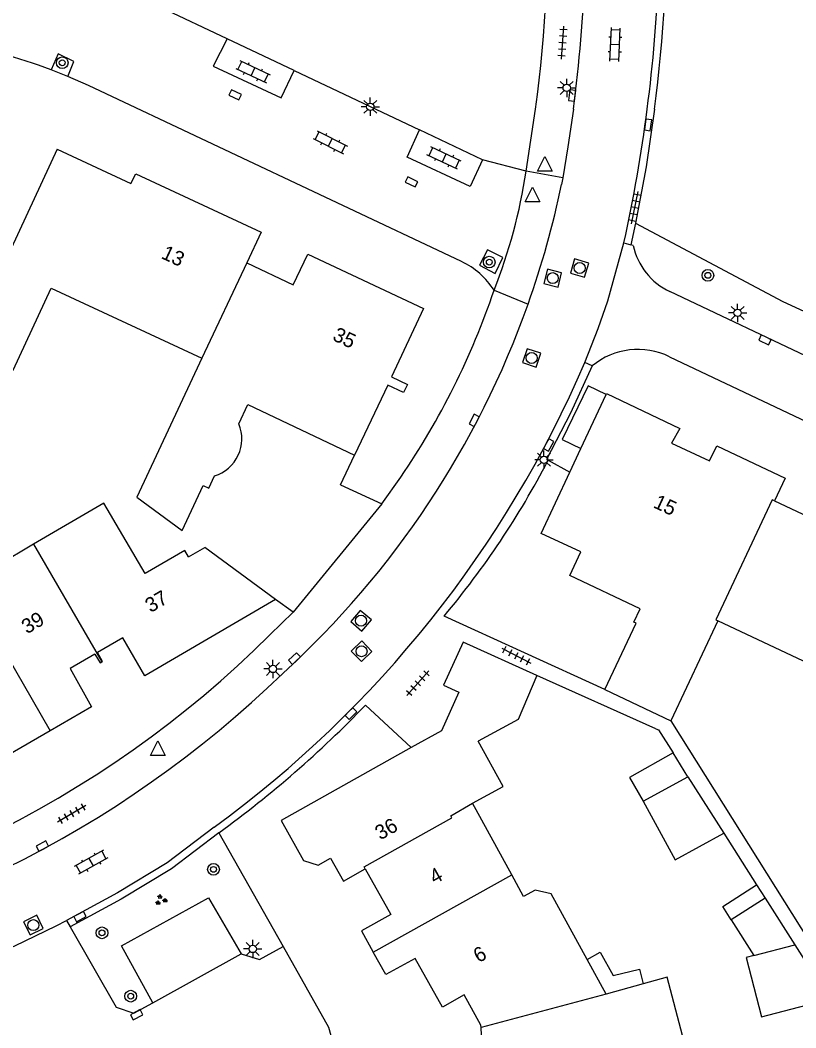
# Model space of a CAD drawing. Extents: x 131000 to 133013, y 393000 to 396501.
# Drawn here: x 131759.2 to 131812.2, y 395437.3 to 395506.1 of the extents above; entities that cross this region are included whole.
import ezdxf

# ---------------------------------------------------------------- set-up
doc = ezdxf.new("R2010")
doc.units = 0
for name, color, linetype in [('gg-afsc-erfafscheiding', 7, 'Continuous'), ('gg-afsc-muur', 7, 'Continuous'), ('gg-anno-huisnummerreeks BGT', 7, 'Continuous'), ('gg-bbg-bijgebouw', 7, 'Continuous'), ('gg-bbg-gedigitaliseerde bebouwing', 7, 'Continuous'), ('gg-bbg-gedigitaliseerde bijgebouw', 7, 'Continuous'), ('gg-bbg-hoofdgebouw', 7, 'Continuous'), ('gg-bbg-luifel en loopbrug', 7, 'Continuous'), ('gg-bbg-tussenscheiding', 7, 'Continuous'), ('gg-knt-verharding', 7, 'Continuous'), ('gg-knt-verharding nz', 7, 'Continuous'), ('gt-grn-vlakafsluiter', 7, 'Continuous'), ('gt-grn-weggrens', 7, 'Continuous'), ('gt-symb-boom', 7, 'Continuous'), ('gt-symb-groenvak', 7, 'Continuous'), ('gt-symb-klinker verharding', 7, 'Continuous'), ('gt-symb-kolk', 7, 'Continuous'), ('gt-symb-lichtmast', 7, 'Continuous'), ('gt-symb-rioolschacht', 7, 'Continuous'), ('gt-symb-tegel verharding', 7, 'Continuous'), ('gt-symb-waterafsluiter', 7, 'Continuous')]:
    doc.layers.add(name, color=color, linetype=linetype)

# ---------------------------------------------------------------- blocks, each defined once
blk = doc.blocks.new('gt0-BOOM')
at = {"layer": 'gt-symb-boom'}
for radius in [0.4, 0.2]:
    blk.add_circle((0, 0), radius, dxfattribs=at)
blk = doc.blocks.new('gt0-KOLK')
at = {"layer": 'gt-symb-kolk'}
blk.add_lwpolyline([(0, 0), (0.375, 0), (0.375, 0.4), (-0.375, 0.4), (-0.375, 0), (0, 0)], dxfattribs=at)
blk = doc.blocks.new('gt0-GRVAK')
at = {"layer": 'gt-symb-groenvak'}
for p, q in [((-0.11, 0.189), (-0.228, 0.24)), ((-0.182, 0.153), (0.088, 0.153)), ((-0.091, 0.211), (-0.156, 0.322)), ((-0.047, 0.214), (-0.047, 0.393)), ((-0.004, 0.211), (0.061, 0.322)), ((0.015, 0.189), (0.133, 0.24)), ((0.262, -0.052), (0.197, 0.059)), ((0.305, -0.049), (0.305, 0.13)), ((0.349, -0.052), (0.414, 0.059)), ((-0.245, -0.228), (-0.363, -0.177)), ((-0.318, -0.264), (-0.047, -0.264)), ((-0.226, -0.206), (-0.291, -0.095)), ((-0.183, -0.203), (-0.183, -0.024)), ((-0.139, -0.206), (-0.074, -0.095)), ((-0.12, -0.228), (-0.002, -0.177)), ((0.243, -0.074), (0.125, -0.023)), ((0.17, -0.11), (0.441, -0.11)), ((0.368, -0.074), (0.486, -0.023))]:
    blk.add_line(p, q, dxfattribs=at)
blk = doc.blocks.new('gt0-LMAST')
at = {"layer": 'gt-symb-lichtmast'}
for p, q in [((-0.182, 0.173), (-0.447, 0.438)), ((-0.005, 0.246), (-0.005, 0.621)), ((0.172, 0.173), (0.437, 0.438)), ((-0.255, -0.004), (-0.63, -0.004)), ((-0.182, -0.181), (-0.447, -0.446)), ((-0.005, -0.254), (-0.005, -0.629)), ((0.437, -0.446), (0.172, -0.181)), ((0.245, -0.004), (0.62, -0.004))]:
    blk.add_line(p, q, dxfattribs=at)
blk.add_circle((-0.005, -0.004), 0.25, dxfattribs=at)
blk = doc.blocks.new('gt0-KL1')
at = {"layer": 'gt-symb-klinker verharding'}
for p, q in [((-1.15, 0.3), (1.15, 0.3)), ((-1, -0.3), (-1, 0.3)), ((-0.5, 0.3), (-0.5, 0.45)), ((0, -0.3), (0, 0.3)), ((0.5, 0.3), (0.5, 0.45)), ((1, -0.3), (1, 0.3)), ((-1.15, -0.3), (1.15, -0.3)), ((-0.5, -0.45), (-0.5, -0.3)), ((0.5, -0.45), (0.5, -0.3))]:
    blk.add_line(p, q, dxfattribs=at)
blk = doc.blocks.new('gt0-TEG1')
at = {"layer": 'gt-symb-tegel verharding'}
for p, q in [((-1.125, 0), (1.125, 0)), ((-0.9, -0.25), (-0.9, 0.25)), ((-0.45, -0.25), (-0.45, 0.25)), ((0, -0.25), (0, 0.25)), ((0.45, -0.25), (0.45, 0.25)), ((0.9, -0.25), (0.9, 0.25))]:
    blk.add_line(p, q, dxfattribs=at)
blk = doc.blocks.new('gt0-RS')
at = {"layer": 'gt-symb-rioolschacht'}
blk.add_lwpolyline([(-0.5, -0.5), (0.5, -0.5), (0.5, 0.5), (-0.5, 0.5)], close=True, dxfattribs=at)
blk.add_circle((0, 0), 0.375, dxfattribs=at)
blk = doc.blocks.new('gt0-WAFSL')
at = {"layer": 'gt-symb-waterafsluiter'}
for p, q in [((-0.5, -0.333), (0, 0.667)), ((0, 0.667), (0.5, -0.333)), ((0.5, -0.333), (-0.5, -0.333))]:
    blk.add_line(p, q, dxfattribs=at)

msp = doc.modelspace()

# ---------------------------------------------------------------- linework, layer by layer
at = {"layer": 'gg-afsc-erfafscheiding'}
for p, q in [((131801.263, 395492.215), (131811.322, 395486.878)), ((131803.663, 395458.234), (131813.17, 395443.1)), ((131807.285, 395450.559), (131809.53, 395447.025))]:
    msp.add_line(p, q, dxfattribs=at)
for points in [[(131811.322, 395486.878), (131838.483, 395474.337), (131846.45, 395477.079)], [(131802.649, 395457.687), (131802.836, 395457.603), (131803.83, 395456.05)]]:
    msp.add_lwpolyline(points, dxfattribs=at)
at = {"layer": 'gg-afsc-muur'}
for p, q in [((131781.107, 395474.338), (131782.065, 395476.373)), ((131795.29, 395476.021), (131796.769, 395475.208)), ((131781.107, 395474.338), (131783.943, 395473.054)), ((131783.943, 395473.054), (131777.874, 395465.642)), ((131777.874, 395465.642), (131776.684, 395466.516)), ((131799.156, 395460.358), (131788.193, 395465.381)), ((131802.649, 395457.687), (131794.516, 395461.321))]:
    msp.add_line(p, q, dxfattribs=at)
msp.add_arc((131743.269, 395503.033), 58.616, 320.03294, 332.55959, dxfattribs=at)
at = {"layer": 'gg-bbg-bijgebouw'}
msp.add_line((131785.945, 395456.401), (131777.061, 395451.416), dxfattribs=at)
msp.add_lwpolyline([(131794.516, 395461.321), (131789.496, 395463.609), (131788.149, 395460.668), (131789.199, 395460.187), (131787.999, 395457.553), (131785.945, 395456.401)], dxfattribs=at)
at = {"layer": 'gg-bbg-gedigitaliseerde bebouwing'}
for p, q in [((131760.156, 395470.29), (131755.502, 395467.577)), ((131770.736, 395469.425), (131771.844, 395470.071)), ((131806.87, 395465.05), (131803.663, 395458.234)), ((131792.806, 395447.711), (131790.12, 395452.6)), ((131799.25, 395439.555), (131797.946, 395441.933)), ((131801.773, 395440.265), (131799.25, 395439.555))]:
    msp.add_line(p, q, dxfattribs=at)
for points in [[(131761.775, 395497.264), (131755.471, 395483.708), (131758.759, 395482.179), (131761.364, 395487.779), (131771.633, 395483.004)], [(131771.633, 395483.004), (131767.21, 395473.51), (131770.298, 395471.233), (131771.728, 395474.307), (131772.122, 395474.124), (131772.511, 395474.962)], [(131774.166, 395478.506), (131774.785, 395479.836), (131782.065, 395476.373)], [(131770.736, 395469.425), (131770.49, 395469.86), (131767.77, 395468.28), (131764.96, 395473.09), (131760.156, 395470.29)], [(131799.156, 395460.358), (131801.306, 395464.892), (131801.15, 395464.963)], [(131819.38, 395456.26), (131814.71, 395458.46), (131815.83, 395460.84), (131806.87, 395465.05)], [(131794.516, 395461.321), (131793.24, 395458.33), (131790.521, 395456.846)], [(131790.12, 395452.6), (131792.219, 395453.753), (131790.521, 395456.846)], [(131797.946, 395441.933), (131795.49, 395446.41), (131794.41, 395446.66), (131793.62, 395446.23), (131792.806, 395447.711)], [(131799.988, 395429.272), (131801.086, 395429.304), (131800.91, 395435.802), (131804.468, 395436.732), (131803.423, 395440.729), (131801.773, 395440.265)]]:
    msp.add_lwpolyline(points, dxfattribs=at)
msp.add_arc((131771.753, 395477.474), 2.624, 286.78103, 23.1551, dxfattribs=at)
at = {"layer": 'gg-bbg-gedigitaliseerde bijgebouw'}
for p, q in [((131804.84, 395454.41), (131803.83, 395456.05)), ((131801.77, 395452.73), (131804.84, 395454.41)), ((131810.111, 395446.11), (131807.793, 395444.639)), ((131810.111, 395446.11), (131812.135, 395442.923)), ((131807.793, 395444.639), (131809.346, 395442.194)), ((131809.346, 395442.194), (131812.135, 395442.923))]:
    msp.add_line(p, q, dxfattribs=at)
msp.add_lwpolyline([(131803.83, 395456.05), (131800.85, 395454.36), (131801.77, 395452.73)], dxfattribs=at)
at = {"layer": 'gg-bbg-hoofdgebouw'}
for p, q in [((131797.531, 395476.839), (131799.252, 395480.526)), ((131796.769, 395475.208), (131797.531, 395476.839)), ((131794.818, 395471.029), (131796.769, 395475.208)), ((131776.684, 395466.516), (131771.844, 395470.071)), ((131799.156, 395460.358), (131803.663, 395458.234))]:
    msp.add_line(p, q, dxfattribs=at)
for points in [[(131761.775, 395497.264), (131766.792, 395494.931), (131767.131, 395495.592), (131775.696, 395491.601), (131774.706, 395489.503)], [(131774.706, 395489.503), (131777.89, 395488.001), (131778.88, 395490.099), (131786.777, 395486.384), (131784.588, 395481.718), (131785.694, 395481.205), (131785.423, 395480.644), (131784.339, 395481.159), (131782.065, 395476.373)], [(131799.252, 395480.526), (131799.276, 395480.577), (131804.274, 395478.205), (131803.722, 395477.184), (131806.306, 395475.977), (131806.805, 395477.013), (131811.478, 395474.813), (131810.747, 395473.247)], [(131810.747, 395473.247), (131813.422, 395472.004), (131813.995, 395473.122), (131820.065, 395470.287), (131819.155, 395468.34), (131820.912, 395467.515), (131821.325, 395468.394), (131824.592, 395466.862)], [(131801.15, 395464.963), (131801.584, 395465.886), (131796.763, 395468.15), (131797.517, 395469.78), (131794.818, 395471.029)], [(131776.684, 395466.516), (131767.752, 395461.302), (131766.241, 395463.892), (131764.513, 395462.885)], [(131764.34, 395462.784), (131762.664, 395461.807), (131764.121, 395459.189), (131761.298, 395457.546)], [(131764.34, 395462.784), (131764.693, 395462.179), (131764.823, 395462.255)], [(131764.823, 395462.255), (131764.866, 395462.28), (131764.513, 395462.885)], [(131761.298, 395457.546), (131758.423, 395455.872), (131756.897, 395458.443), (131754.976, 395457.317), (131753.687, 395459.517), (131749.686, 395457.186)], [(131777.061, 395451.416), (131778.588, 395448.682), (131779.582, 395448.38), (131780.432, 395448.847), (131781.316, 395447.273), (131782.803, 395448.121)], [(131782.803, 395448.121), (131784.54, 395445.007), (131782.539, 395443.879), (131783.355, 395442.419)], [(131790.716, 395437.285), (131790.707, 395437.452), (131789.55, 395439.512), (131788.08, 395438.679), (131786.219, 395441.998), (131784.198, 395440.911), (131783.355, 395442.419)], [(131786.975, 395429.253), (131786.863, 395434.652), (131790.842, 395434.752), (131790.716, 395437.285)]]:
    msp.add_lwpolyline(points, dxfattribs=at)
at = {"layer": 'gg-bbg-luifel en loopbrug'}
for p, q in [((131804.84, 395454.41), (131807.285, 395450.559)), ((131809.53, 395447.025), (131810.111, 395446.11)), ((131812.135, 395442.923), (131814.488, 395439.217))]:
    msp.add_line(p, q, dxfattribs=at)
for points in [[(131799.252, 395480.526), (131798.022, 395481.114), (131796.256, 395477.435), (131797.531, 395476.839)], [(131801.77, 395452.73), (131803.965, 395448.735), (131807.285, 395450.559)], [(131807.793, 395444.639), (131807.212, 395445.554), (131809.53, 395447.025)], [(131797.946, 395441.933), (131798.851, 395442.43), (131799.727, 395440.836), (131801.531, 395441.27), (131801.773, 395440.265)], [(131809.346, 395442.194), (131808.805, 395442.052), (131809.862, 395438.008), (131814.488, 395439.217)]]:
    msp.add_lwpolyline(points, dxfattribs=at)
at = {"layer": 'gg-bbg-tussenscheiding'}
for p, q in [((131774.706, 395489.503), (131771.633, 395483.004)), ((131760.156, 395470.29), (131764.823, 395462.255)), ((131755.502, 395467.577), (131761.298, 395457.546)), ((131783.355, 395442.419), (131792.806, 395447.711)), ((131799.25, 395439.555), (131790.716, 395437.285))]:
    msp.add_line(p, q, dxfattribs=at)
for points in [[(131810.747, 395473.247), (131810.586, 395473.324), (131806.75, 395465.12), (131806.87, 395465.05)], [(131782.803, 395448.121), (131782.729, 395448.265), (131788.72, 395451.61), (131788.649, 395451.739), (131790.12, 395452.6)]]:
    msp.add_lwpolyline(points, dxfattribs=at)
at = {"layer": 'gg-knt-verharding'}
for p, q in [((131777.946, 395502.643), (131773.385, 395504.802)), ((131762.503, 395502.244), (131761.35, 395502.702)), ((131777.946, 395502.643), (131786.505, 395498.593)), ((131793.791, 395495.762), (131794.436, 395500)), ((131790.814, 395496.553), (131786.505, 395498.593)), ((131793.791, 395495.762), (131790.814, 395496.553)), ((131796.287, 395495.319), (131796.209, 395494.861)), ((131801.263, 395492.215), (131800.95, 395490.744)), ((131800.469, 395490.877), (131800.95, 395490.744)), ((131801.101, 395490.702), (131800.95, 395490.744)), ((131839.688, 395470.366), (131803.609, 395487.554)), ((131803.578, 395483.098), (131841.596, 395465.07)), ((131798.304, 395482.471), (131797.802, 395482.698)), ((131795.182, 395476.08), (131795.29, 395476.021)), ((131783.943, 395473.054), (131785.236, 395474.88)), ((131777.874, 395465.642), (131776.293, 395464.102)), ((131782.82, 395459.291), (131785.945, 395456.401)), ((131762.407, 395444.587), (131762.655, 395444.153))]:
    msp.add_line(p, q, dxfattribs=at)
for points in [[(131773.385, 395504.802), (131768.835, 395506.956), (131766.656, 395508.075), (131765.15, 395508.735)], [(131762.503, 395502.244), (131762.899, 395503.261), (131761.83, 395503.784), (131761.35, 395502.702)], [(131789.372, 395489.602), (131763.91, 395501.618), (131762.503, 395502.244)], [(131797.013, 395500), (131796.643, 395497.425), (131796.287, 395495.319)], [(131802.561, 395500), (131801.979, 395496.064), (131801.263, 395492.215)], [(131797.802, 395482.698), (131798.703, 395485.029), (131799.362, 395486.917), (131800.469, 395490.877)], [(131792.202, 395489.881), (131791.14, 395490.4), (131790.612, 395489.34), (131791.677, 395488.79), (131792.202, 395489.881)], [(131798.304, 395482.471), (131796.816, 395479.24), (131795.182, 395476.08)], [(131772.497, 395450.969), (131769.285, 395448.54), (131765.892, 395446.483), (131762.407, 395444.587)], [(131772.815, 395450.582), (131769.566, 395448.126), (131766.141, 395446.049), (131762.655, 395444.153)], [(131768.29, 395438.97), (131766.156, 395442.855), (131772.099, 395446.136), (131774.319, 395442.303)], [(131762.655, 395444.153), (131765.785, 395438.665), (131767, 395438.271), (131768.29, 395438.97)], [(131777.199, 395442.811), (131780.305, 395437.309), (131781.604, 395432.567), (131782.061, 395409.228), (131771.007, 395378.987)], [(131774.319, 395442.303), (131775.575, 395441.92), (131777.199, 395442.811)]]:
    msp.add_lwpolyline(points, dxfattribs=at)
for centre, radius, start, end in [((131689.334, 395513.821), 106.007, 352.50857, 9.86953), ((131697.64, 395513.475), 105.783, 352.68147, 8.79486), ((131693.216, 395513.618), 104.687, 352.52537, 357.75196), ((131698.185, 395513.421), 104.736, 352.63766, 357.83906), ((131749.244, 395470.546), 34.359, 69.36974, 93.4239), ((131697.293, 395513.536), 105.635, 347.61357, 352.63785), ((131756.41, 395501.463), 37.813, 338.54527, 351.32887), ((131735.131, 395507.545), 62.381, 340.46155, 348.2685), ((131805.48, 395491.618), 4.474, 191.81051, 245.27789), ((131787.104, 395484.785), 5.325, 32.32581, 64.7844), ((131741.857, 395504.504), 52.529, 325.66998, 341.26463), ((131735.155, 395507.54), 62.357, 312.36494, 340.45862), ((131801.426, 395478.708), 4.889, 63.88219, 129.6774), ((131727.17, 395513.074), 76.886, 306.12347, 336.72933), ((131725.216, 395515.361), 72.363, 276.30619, 314.89823), ((131725.457, 395514.857), 74.333, 278.30315, 314.08754), ((131726.955, 395513.367), 77.75, 306.14503, 315.93181), ((131723.767, 395519.799), 84.557, 280.13436, 297.1921)]:
    msp.add_arc(centre, radius, start, end, dxfattribs=at)
at = {"layer": 'gg-knt-verharding nz'}
msp.add_line((131768.29, 395438.97), (131774.319, 395442.303), dxfattribs=at)
for points in [[(131773.385, 395504.802), (131772.429, 395502.931), (131777.072, 395500.774), (131777.946, 395502.643)], [(131790.814, 395496.553), (131789.959, 395494.734), (131785.676, 395496.727), (131786.505, 395498.593)]]:
    msp.add_lwpolyline(points, dxfattribs=at)
at = {"layer": 'gt-grn-vlakafsluiter'}
msp.add_line((131772.815, 395450.582), (131777.199, 395442.811), dxfattribs=at)
at = {"layer": 'gt-grn-weggrens'}
for p, q in [((131796.287, 395495.319), (131793.791, 395495.762)), ((131791.603, 395487.632), (131793.92, 395486.682))]:
    msp.add_line(p, q, dxfattribs=at)

# ---------------------------------------------------------------- block references
at = {"layer": 'gt-symb-boom'}
for p in [(131762.113, 395503.173), (131791.272, 395489.557), (131806.2, 395488.654), (131772.442, 395448.082), (131764.825, 395443.749), (131766.788, 395439.423)]:
    msp.add_blockref('gt0-BOOM', p, dxfattribs=at)
at = {"layer": 'gt-symb-groenvak'}
msp.add_blockref('gt0-GRVAK', (131768.835, 395445.987), dxfattribs=at)
at = {"layer": 'gt-symb-klinker verharding'}
for p, rotation in [((131799.862, 395504.41), 87.70709950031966), ((131775.145, 395502.562), -25.335276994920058), ((131780.419, 395497.738), -26.9236253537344), ((131788.182, 395496.667), 154.66472300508), ((131764.082, 395448.574), -150.46121774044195)]:
    msp.add_blockref('gt0-KL1', p, dxfattribs=dict(at, rotation=rotation))
at = {"layer": 'gt-symb-kolk'}
for p, rotation in [((131773.832, 395500.804), -25.33527699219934), ((131797.128, 395500.912), 83.10945167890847), ((131801.917, 395498.956), -97.4091840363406), ((131785.878, 395494.85), -25.20722121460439), ((131810.185, 395484.421), 154.07581448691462), ((131790.417, 395478.653), 62.74312822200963), ((131795.155, 395477.164), -118.61503162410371), ((131778.103, 395462.331), 43.25692965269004), ((131781.688, 395458.861), -135.04049170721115), ((131760.851, 395449.496), 28.94886164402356), ((131763.228, 395445.034), -151.43528180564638), ((131767.097, 395438.324), -151.97468393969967)]:
    msp.add_blockref('gt0-KOLK', p, dxfattribs=dict(at, rotation=rotation))
at = {"layer": 'gt-symb-lichtmast'}
for p in [(131796.565, 395501.46), (131783.155, 395500.169), (131808.236, 395486.096), (131795.014, 395476.061), (131776.503, 395461.773), (131775.125, 395442.649)]:
    msp.add_blockref('gt0-LMAST', p, dxfattribs=at)
at = {"layer": 'gt-symb-rioolschacht'}
for p, rotation in [((131797.443, 395489.154), 73.97589034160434), ((131795.609, 395488.464), 75.88039706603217), ((131794.167, 395483.012), 71.6919318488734), ((131782.515, 395465.065), 50.069745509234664), ((131782.549, 395462.981), 44.189646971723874), ((131760.141, 395444.273), 26.488178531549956)]:
    msp.add_blockref('gt0-RS', p, dxfattribs=dict(at, rotation=rotation))
at = {"layer": 'gt-symb-tegel verharding'}
for p, rotation in [((131796.277, 395504.54), 85.9878288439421), ((131801.21, 395493.273), 77.99329168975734), ((131793.122, 395462.681), -27.30778007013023), ((131786.393, 395460.791), 48.609197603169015), ((131762.761, 395451.882), -149.4095645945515)]:
    msp.add_blockref('gt0-TEG1', p, dxfattribs=dict(at, rotation=rotation))
at = {"layer": 'gt-symb-waterafsluiter'}
for p in [(131795.057, 395496.1), (131794.227, 395494.002), (131768.65, 395456.194)]:
    msp.add_blockref('gt0-WAFSL', p, dxfattribs=at)

# ---------------------------------------------------------------- texts
at = {"layer": 'gg-anno-huisnummerreeks BGT'}
for s, rotation, p in [('13', 335, (131768.808, 395489.847)), ('35', 334.8, (131780.504, 395484.26)), ('15', 335, (131802.406, 395472.831)), ('37', 30.3, (131768.145, 395465.584)), ('39', 30.3, (131759.702, 395464.13)), ('36', 29.3, (131783.825, 395450.052)), ('4', 29.2, (131787.54, 395447.043)), ('6', 29.3, (131790.544, 395441.67))]:
    msp.add_text(s, height=1, rotation=rotation, dxfattribs=at).set_placement(p)

doc.saveas('drawing.dxf')
